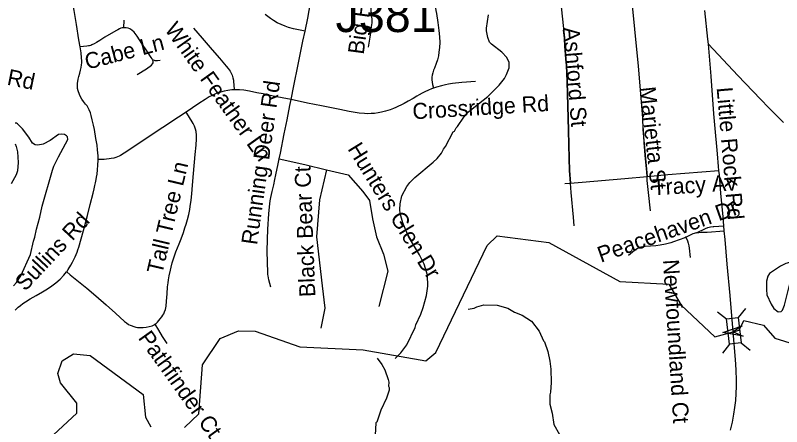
# Model space of a CAD drawing. Extents: x 1383679 to 1536984, y 460658 to 651027.
# Drawn here: x 1416710 to 1421260, y 554595 to 557037 of the extents above; entities that cross this region are included whole.
import ezdxf

# ---------------------------------------------------------------- set-up
doc = ezdxf.new("R2010")
doc.units = 0
for name, color, linetype in [('Exist Hydrographic Creek Single Shore', 7, 'Continuous'), ('Exist Hydrographic Misc Water Feature', 7, 'Continuous'), ('Exist Road Non-System Structure Non-Sys Other Number Label', 7, 'Continuous'), ('Exist Road Non-System Type 51', 7, 'Continuous'), ('Exist Road Non-System Type 51 Label', 7, 'Continuous'), ('Exist Road Secondary Structure Standard Bridge Attributed CELL', 7, 'Continuous'), ('Exist Road Secondary Structure Standard Bridge CELL', 7, 'Continuous'), ('Exist Road Secondary Type 51 Attributed', 7, 'Continuous'), ('Exist Road Secondary Type 51 Label', 7, 'Continuous')]:
    doc.layers.add(name, color=color, linetype=linetype)

msp = doc.modelspace()

# ---------------------------------------------------------------- linework, layer by layer
at = {"layer": 'Exist Hydrographic Creek Single Shore'}
for points in [[(1417714, 554590.5), (1417799, 554670.9), (1417821, 554962.6), (1417925, 555118.1), (1418034, 555165.1), (1418134.1, 555163.1), (1418399, 555069.2), (1418774, 555051.7), (1419147, 554985.1), (1419207, 555036.4), (1419511, 555670.4), (1419570, 555728.3), (1419878, 555689.3), (1420299, 555457.6), (1420589.9, 555441.9), (1420662.9, 555315.7), (1420863.7, 555128.6), (1420971.4, 555158.8), (1421007.2, 555168.8), (1421034.4, 555224.7), (1421152, 555197.6), (1421218, 555120.7), (1421392, 555068)], [(1416743, 554367.1), (1417074.1, 554675.6), (1417075.1, 554734.6), (1416977.1, 554854.8), (1416962, 554910.9), (1416988, 554985.9), (1417056, 555027.2), (1417155, 555018.6), (1417468.1, 554785.9), (1417482, 554651), (1417514, 554594.5)]]:
    msp.add_lwpolyline(points, dxfattribs=at)
at = {"layer": 'Exist Hydrographic Misc Water Feature'}
for points in [[(1418964.1, 554998.9), (1418998.4, 555033.6), (1419033.4, 555080.8), (1419083.8, 555183.5), (1419088.1, 555199.4), (1419117.5, 555262.7), (1419130.4, 555302.4), (1419150, 555373.9), (1419159.3, 555429.7), (1419156.8, 555493.7), (1419136.2, 555560.2), (1419109.5, 555614.8), (1419044, 555724.3), (1419009.7, 555805.1), (1418995.1, 555861.3), (1418993.6, 555885.4), (1418994.4, 555917.3), (1419005.4, 555965), (1419034.6, 556020.4), (1419051.2, 556043.9), (1419081.9, 556075.2), (1419190, 556164.7), (1419214.5, 556188), (1419239.2, 556219.5), (1419251.7, 556243.1), (1419264.1, 556258.8), (1419310, 556345.7), (1419316.2, 556349.6), (1419326.6, 556369.4), (1419334.7, 556377.1), (1419372.1, 556432.3), (1419400.8, 556463.6), (1419431.4, 556490.8), (1419514.9, 556554.8), (1419582.4, 556623.2), (1419613.3, 556662.5), (1419625.8, 556686.2), (1419640.8, 556725.8), (1419641.5, 556757.8), (1419628.1, 556786.1), (1419598.8, 556818.7), (1419535.9, 556866.2), (1419524.2, 556878.5), (1419514.8, 556904.7), (1419507.7, 556944.8), (1419508, 556960.8), (1419519.8, 557040.5)], [(1416698.9, 555431.5), (1416717.4, 555451.1), (1416742.3, 555490.5), (1416799.2, 555617.1), (1416817, 555696.6), (1416825.5, 555720.4), (1416834.6, 555768.1), (1416856.2, 555839.6), (1416869.7, 555903.3), (1416930.5, 556117.8), (1416939.1, 556141.5), (1416966.3, 556196.9), (1417020.6, 556299.6), (1417019, 556315.6), (1417013.1, 556321.7), (1417001.3, 556330), (1416981.4, 556332.5), (1416965.4, 556328.9), (1416916.6, 556294), (1416876.1, 556273), (1416843.9, 556265.8), (1416827.9, 556268.1), (1416812.2, 556278.5), (1416791, 556313), (1416752.1, 556363.9), (1416722.7, 556392.5), (1416716.8, 556396.7), (1416708.8, 556396.8)], [(1416708, 556274.9), (1416715.7, 556258.7), (1416723, 556226.6), (1416727.5, 556162.5), (1416722.4, 556114.6), (1416713.9, 556090.8), (1416684.6, 556037.6)], [(1421256.8, 555278.3), (1421264.4, 555286.3), (1421277.1, 555316), (1421318.8, 555482.9), (1421332.5, 555554.5), (1421332.9, 555570.5), (1421327, 555576.7), (1421284.7, 555563.7), (1421252.3, 555548.4), (1421187.3, 555504), (1421176.9, 555488.2), (1421170.3, 555458.4), (1421169.1, 555410.4), (1421172.4, 555378.4), (1421197.2, 555321.8), (1421212.6, 555297.5), (1421238.1, 555276.9), (1421256.8, 555278.3)], [(1419398.6, 555293), (1419434.4, 555299.2), (1419450.6, 555306.9), (1419490.8, 555318), (1419570.8, 555316.1), (1419634.4, 555298.6), (1419673.9, 555275.7), (1419718.8, 555257.3), (1419774.3, 555220.9), (1419819.4, 555162.3), (1419846, 555105.7), (1419852, 555099.5), (1419870.6, 555041.1), (1419883.4, 554984.8), (1419888.3, 554936.8), (1419890.4, 554856.7), (1419887.1, 554800.9), (1419882.8, 554785), (1419883.6, 554728.9), (1419897, 554675), (1419906.8, 554608.5), (1419941.5, 554547.7)], [(1418857.5, 555002.3), (1418886.7, 554964.3), (1418904, 554931.9), (1418922.7, 554875.4), (1418926.4, 554859.4), (1418925.8, 554835.4), (1418929.7, 554827.3), (1418929.2, 554811.4), (1418912.5, 554764.8), (1418880.5, 554692.5), (1418856.7, 554621.5), (1418850.8, 554617.3), (1418845.2, 554545.4)]]:
    msp.add_lwpolyline(points, dxfattribs=at)
at = {"layer": 'Exist Road Non-System Type 51'}
msp.add_line((1417353.5, 557008), (1417352.3, 556963.2), dxfattribs=at)
for points in [[(1418430, 556943.2), (1418445.7, 557020.2), (1418454.6, 557066), (1418467, 557129.5), (1418487.3, 557228.9), (1418509.8, 557343), (1418526.1, 557413.6)], [(1420348.8, 557366), (1420352, 557329.9), (1420363.6, 557177.6), (1420407.5, 556734.9), (1420432.8, 556429.2), (1420436, 556359.8), (1420460.1, 556080.7)], [(1419925.2, 557328.2), (1419969.8, 556902.6), (1419972.9, 556852.1), (1419976, 556807.1), (1419979.1, 556777.7), (1419981.4, 556741.7), (1419985.1, 556644), (1419991, 556500), (1419993.9, 556353.5), (1419998.9, 556187.2), (1420000.5, 556115.9), (1420005.4, 556041)], [(1417094.3, 556850.2), (1417087.6, 556890.9), (1417072.2, 556982.1), (1417058.8, 557066), (1417032.2, 557224.9), (1417025, 557270.1)], [(1418861.5, 557261.2), (1418835.8, 557184.2), (1418825.9, 557154.8), (1418821.5, 557138.5), (1418819.2, 557128.6), (1418818.2, 557119.8), (1418817.5, 557111.7), (1418817.8, 557104.5), (1418817.8, 557094.7), (1418820, 557066), (1418824.5, 557031.7), (1418825.6, 557010.7), (1418825.6, 556991.3), (1418824.6, 556983.1), (1418821, 556954.2), (1418818.2, 556932.6), (1418814.2, 556907.5), (1418803.8, 556848.5)], [(1419178.8, 557261.2), (1419187.4, 557200.9), (1419199.4, 557117.7), (1419207, 557066), (1419209.7, 557047.1), (1419218.4, 556995.5), (1419224.1, 556947.4), (1419228.1, 556908.7), (1419229.2, 556876.8), (1419228.1, 556845.7), (1419225.1, 556817.9), (1419221.4, 556796.4), (1419215.6, 556773.3), (1419208.8, 556750.3), (1419198.3, 556723.5), (1419193.4, 556712), (1419187.7, 556696), (1419184.8, 556682.3), (1419183.1, 556669.8), (1419182.5, 556653.8), (1419184.2, 556640.2), (1419185.9, 556626), (1419191.7, 556604.4)], [(1418430, 556943.2), (1418361.7, 556957.7), (1418332.4, 556965.7), (1418311.4, 556972.8), (1418287.6, 556983), (1418264.1, 556993.6), (1418241.9, 557006.1), (1418224, 557018.2), (1418208.4, 557029.8), (1418193.8, 557042.3)], [(1417352.3, 556963.2), (1417345.1, 556962.2), (1417337.2, 556960), (1417328, 556956.5), (1417317.5, 556951.1), (1417305.9, 556944.3), (1417242, 556906.9), (1417212, 556887.5), (1417191.9, 556876), (1417177.6, 556868.1), (1417163.7, 556861.2), (1417157.7, 556859), (1417149.8, 556856.7), (1417144, 556855.6), (1417134.2, 556853.9), (1417094.3, 556850.2)], [(1417524, 556774.8), (1417521.8, 556779.1), (1417516.8, 556787.7), (1417495.2, 556820.2), (1417461.8, 556869.7), (1417433.1, 556913.5), (1417414.9, 556937.2), (1417400.7, 556949.3), (1417390.5, 556956.1), (1417380.7, 556960), (1417368.2, 556962.5), (1417355.1, 556963.6), (1417352.3, 556963.2)], [(1417768.6, 556960.5), (1417818.3, 556901.3), (1417878.7, 556832.3), (1417921.1, 556782), (1417962.5, 556735.4), (1417973.9, 556720.6), (1417985.3, 556704.7), (1417990.2, 556697.2), (1417996.8, 556682.3), (1417999, 556673.9), (1418001.4, 556665.8), (1418004.2, 556652.7), (1418005.3, 556642), (1418006.6, 556624.5), (1418008.9, 556594.8)], [(1418346.7, 556536.5), (1418363.1, 556619.3), (1418390, 556744.9), (1418417.7, 556882.8), (1418430, 556943.2)], [(1420005.4, 556041), (1420000.6, 556115.9), (1419998.9, 556187.1), (1419993.9, 556353.5), (1419991, 556500), (1419985.1, 556644), (1419981.4, 556741.7), (1419979.1, 556777.7), (1419976, 556807), (1419972.9, 556852.1), (1419969.8, 556902.5), (1419965.1, 556948.2)], [(1417201.1, 556180.8), (1417201.1, 556202.9), (1417198.3, 556237.8), (1417194.8, 556267), (1417188.2, 556306.8), (1417179.1, 556358.9), (1417173.7, 556385.8), (1417166.8, 556417.4), (1417160.5, 556441.9), (1417155.2, 556458.1), (1417147.4, 556476.1), (1417143.4, 556484.6), (1417135.5, 556498.9), (1417126.9, 556510.3), (1417114.9, 556525.6), (1417104.7, 556539.9), (1417096.7, 556553), (1417089.9, 556567.2), (1417082.3, 556589.6), (1417079.6, 556603.1), (1417078.4, 556613.1), (1417079.5, 556633.1), (1417083.7, 556658.7), (1417087.8, 556674.9), (1417093, 556694.1), (1417097, 556711), (1417100.5, 556728), (1417103, 556742.7), (1417104.1, 556755.3), (1417104.1, 556766.1), (1417103.5, 556784.3), (1417100, 556815.4), (1417094.3, 556850.2)], [(1420824.4, 556866.4), (1420999.5, 556680.3), (1421133.5, 556539.1), (1421182.7, 556487.8), (1421233, 556437.6), (1421270.3, 556401.7)], [(1417433.4, 556685), (1417488.3, 556720.5), (1417518.5, 556740.5), (1417524.7, 556748.5), (1417527.4, 556754.2), (1417528.1, 556762), (1417525.4, 556772), (1417524, 556774.8)], [(1417524, 556774.8), (1417538.8, 556769.8), (1417554.4, 556768.4), (1417568.9, 556770)], [(1419441, 556645.3), (1419361.5, 556638.5), (1419306, 556631.9), (1419281.2, 556628.2), (1419264.1, 556624.8), (1419240.1, 556618.9), (1419210.9, 556610.7), (1419181.3, 556600.4), (1419163.1, 556592.4), (1419141.2, 556582.1), (1419125.4, 556574.2), (1419107.2, 556564.5), (1419094.1, 556557.1), (1419071.4, 556543.9), (1419042.6, 556527.3), (1419019, 556514.2), (1419002.3, 556505.8), (1418981.2, 556495), (1418969.8, 556489.9), (1418955.1, 556483.4), (1418934.3, 556475.5), (1418906.8, 556467.3), (1418883.2, 556461.9), (1418864.5, 556458.6), (1418841.6, 556455.2), (1418822.6, 556453.8), (1418803.1, 556452.7), (1418782.3, 556453.6), (1418750.3, 556456.2), (1418727.7, 556460.3), (1418692.8, 556466.4), (1418636.9, 556477.9), (1418595.9, 556486.4), (1418528, 556499.5), (1418444.2, 556516.6), (1418346.7, 556536.5)], [(1418008.9, 556594.8), (1418005.9, 556594.7), (1417994.4, 556594.1), (1417971.1, 556590.7), (1417948.9, 556587.2), (1417928.3, 556581.8), (1417917, 556578.1), (1417898.8, 556571.2), (1417878.8, 556562.1), (1417861.1, 556552.5), (1417854.3, 556548.4), (1417837.1, 556538.3), (1417800.1, 556513.7), (1417723.5, 556462.5)], [(1418346.7, 556536.5), (1418294.2, 556547.2), (1418241.3, 556558.2), (1418181.2, 556570.4), (1418144.4, 556577.6), (1418099.5, 556586.5), (1418065.9, 556592), (1418041.3, 556594.2), (1418024.1, 556595.3), (1418008.9, 556594.8)], [(1418276.9, 556184.3), (1418284.6, 556219.8), (1418305.7, 556333.2), (1418322.8, 556417), (1418339.9, 556502.3), (1418346.7, 556536.5)], [(1417723.5, 556462.5), (1417679.4, 556433), (1417586.5, 556371.8), (1417356.6, 556219.7), (1417335, 556205.4), (1417325.9, 556201.4), (1417315.7, 556197.6), (1417305.9, 556193.6), (1417293.8, 556190.1), (1417279.5, 556186.5), (1417267.4, 556184.4), (1417251.7, 556183), (1417236.8, 556182.2), (1417201.1, 556180.8)], [(1417538.7, 555203.2), (1417545.8, 555208.4), (1417553.1, 555215.2), (1417570.3, 555234.8), (1417579.4, 555246.6), (1417586.3, 555256.2), (1417591.4, 555265.9), (1417596, 555276.3), (1417601.4, 555291.5), (1417605.1, 555311.5), (1417607.7, 555340.2), (1417610.5, 555383.5), (1417613.8, 555425.5), (1417617.1, 555448.3), (1417619.4, 555465.9), (1417623.7, 555490.8), (1417630.4, 555523.4), (1417634.7, 555542.6), (1417641.8, 555568.3), (1417654.9, 555609.6), (1417663, 555632.3), (1417681.7, 555680.1), (1417693.5, 555710.6), (1417707.9, 555748.2), (1417716.6, 555774.8), (1417723.7, 555798.3), (1417731.8, 555826), (1417739.6, 555855.7), (1417745.9, 555884.7), (1417748.6, 555902.6), (1417754.1, 555939.4), (1417758.2, 555976.9), (1417762.5, 556029.3), (1417768.2, 556098.9), (1417778, 556210.3), (1417783, 556267.1), (1417785, 556303.9), (1417784.6, 556326.5), (1417783.1, 556347.4), (1417779.7, 556362.2), (1417774, 556378.2), (1417766.5, 556394.9), (1417737.6, 556440.8), (1417723.5, 556462.5)], [(1420460.1, 556080.7), (1420458.4, 556106.1), (1420449.3, 556207.1), (1420443.3, 556281.3), (1420438.9, 556355.6), (1420438.4, 556365.4)], [(1417014.9, 555514.3), (1417023.7, 555527.7), (1417038.9, 555554.6), (1417049.4, 555572.6), (1417065, 555602.5), (1417071.1, 555616.8), (1417077.2, 555631.7), (1417081.9, 555645.3), (1417087, 555660.7), (1417090.6, 555673.7), (1417097.1, 555696.5), (1417117.6, 555773.4), (1417137.6, 555848.2), (1417154.8, 555914.4), (1417172.4, 555981.5), (1417178.8, 556007.7), (1417182.6, 556027.7), (1417186.2, 556043), (1417189.7, 556061.9), (1417192.5, 556077.2), (1417194.8, 556094.6), (1417197, 556119.9), (1417199, 556147.3), (1417201.1, 556177.3), (1417201.1, 556180.8)], [(1418227, 555422.5), (1418215.1, 555467.1), (1418210.2, 555490.9), (1418208.8, 555498.4), (1418208, 555510.5), (1418206.5, 555571.9), (1418205.9, 555638), (1418206.5, 555706.8), (1418208.9, 555768.4), (1418215.2, 555859.1), (1418218.6, 555900), (1418220.9, 555917.7), (1418223, 555935.5), (1418226.6, 555954.7), (1418234.8, 555991.3), (1418243.6, 556031.2), (1418251, 556063.1), (1418256.8, 556091.2), (1418270.9, 556156.5), (1418276.9, 556184.3)], [(1418276.9, 556184.3), (1418428.7, 556151.1), (1418558.2, 556119.9)], [(1418558.2, 556119.9), (1418516.5, 555941.9), (1418497.6, 555722.2), (1418531.7, 555430.6), (1418546.8, 555298), (1418524.1, 555180.6)], [(1418558.2, 556119.9), (1418686.8, 556089.6), (1418773.9, 555991.1), (1418811.7, 555938.1), (1418830.6, 555828.3), (1418853.3, 555722.2), (1418895, 555619.9), (1418921.5, 555517.7), (1418868.5, 555309.4)], [(1420460.1, 556080.7), (1420584.1, 556091.6), (1420887.2, 556115.7)], [(1420005.4, 556041), (1420027.5, 556043.3), (1420075, 556046.4), (1420327.5, 556069), (1420460.1, 556080.7)], [(1420480.5, 555877.1), (1420469.7, 555985.1), (1420461.6, 556056.8), (1420460.1, 556080.7)], [(1419972.4, 556038.7), (1419999.6, 556040.4), (1420005.4, 556041)], [(1420027.8, 555786.9), (1420022.8, 555838.8), (1420008.9, 555986.3), (1420005.4, 556041)], [(1420753.9, 555746.3), (1420806.9, 555772.4), (1420822.1, 555777.8), (1420837.8, 555781.6), (1420853.7, 555783.9), (1420857, 555784.1), (1420916.4, 555787.2)], [(1420753.9, 555746.3), (1420781.7, 555749.1), (1420809.6, 555750.2), (1420816.7, 555750.2), (1420919, 555758.4)], [(1420691.5, 555720.4), (1420684.9, 555717.1), (1420651.2, 555703.6), (1420616.8, 555692), (1420600.9, 555687.2), (1420569.9, 555679.5), (1420538.5, 555673.3), (1420512.3, 555669.4), (1420449, 555664.2), (1420434.8, 555662.9), (1420423.2, 555660.7), (1420411.9, 555657), (1420401.2, 555651.9), (1420391.3, 555645.3), (1420386.5, 555641.4), (1420350.3, 555612.3)], [(1420753.9, 555746.3), (1420732.9, 555739.3), (1420712.4, 555730.8), (1420692.5, 555720.9), (1420691.5, 555720.4)], [(1420691.5, 555720.4), (1420699.9, 555698.6), (1420705.2, 555683.9), (1420709, 555668.7), (1420711.1, 555655.1), (1420717, 555599.6)], [(1416708.6, 555286.7), (1416721.6, 555299.4), (1416727.3, 555304), (1416740.7, 555314.7), (1416754.9, 555326.1), (1416769.9, 555336.1), (1416797.8, 555353.9), (1416832.7, 555374.5), (1416870.5, 555396.6), (1416890.8, 555408.4), (1416911.9, 555420.9), (1416927.5, 555431.5), (1416949.6, 555448.6), (1416976, 555471.4), (1416998.1, 555494.9), (1417014.5, 555513.6), (1417014.9, 555514.3)], [(1417014.9, 555514.3), (1417034.5, 555497.4), (1417075.9, 555464.9), (1417133.5, 555417.4), (1417186.9, 555372.6), (1417248.2, 555318.3), (1417303.7, 555269.4), (1417357.9, 555220.1), (1417369.1, 555211.2), (1417382.2, 555202.1), (1417390.8, 555198.1), (1417397, 555195.3), (1417413, 555189.6), (1417424.4, 555186.7), (1417435.2, 555184.4), (1417452.3, 555183), (1417469.8, 555183.2), (1417486, 555185.6), (1417504.2, 555189), (1417521.3, 555194.1), (1417534.6, 555200.2), (1417538.7, 555203.2)], [(1417538.7, 555203.2), (1417559.7, 555167.2), (1417582.1, 555130), (1417609.4, 555089.7)]]:
    msp.add_lwpolyline(points, dxfattribs=at)
at = {"layer": 'Exist Road Secondary Structure Standard Bridge Attributed CELL'}
msp.add_lwpolyline([(1421030.6, 555131.8), (1420910.7, 555153.9), (1421025.5, 555194.7), (1420971.4, 555158.8)], close=True, dxfattribs=at)
at = {"layer": 'Exist Road Secondary Structure Standard Bridge CELL'}
for p, q in [((1421045, 555296.7), (1421002, 555242.7)), ((1420877.9, 555277.6), (1420931.9, 555234.7)), ((1420950.3, 555084.7), (1420907.4, 555030.7)), ((1421018.9, 555092.5), (1421072.9, 555049.6))]:
    msp.add_line(p, q, dxfattribs=at)
msp.add_lwpolyline([(1421002, 555242.7), (1421019.2, 555092.5), (1420949.1, 555084.5), (1420931.9, 555234.7)], close=True, dxfattribs=at)
at = {"layer": 'Exist Road Secondary Type 51 Attributed'}
for points in [[(1420971.4, 555158.8), (1420952.9, 555373.7), (1420936.6, 555559.6), (1420923.7, 555705.5), (1420919, 555758.4), (1420916.4, 555787.2), (1420911.7, 555840.5), (1420899, 555980.9), (1420889.5, 556090.7), (1420887.2, 556115.7), (1420885, 556139.9), (1420878, 556215.2), (1420862.5, 556386.7), (1420856.6, 556451.7), (1420840, 556676.7), (1420824.4, 556866.4), (1420822, 556895.8), (1420803.3, 557066)], [(1420956, 554573.9), (1420966.8, 554621.2), (1420976, 554668.7), (1420982.2, 554709.9), (1420986.8, 554751.4), (1420989.8, 554792.9), (1420991.2, 554834.6), (1420991.2, 554869.2), (1420988.9, 554931.6), (1420985, 554993.8), (1420971.4, 555158.8)]]:
    msp.add_lwpolyline(points, dxfattribs=at)

# ---------------------------------------------------------------- texts
at = {"layer": 'Exist Road Non-System Structure Non-Sys Other Number Label'}
msp.add_text('J381', height=206.69, dxfattribs=at).set_placement((1418611.3, 556937.8))
at = {"layer": 'Exist Road Non-System Type 51 Label'}
for s, rotation, p in [('Big Horn Cr', 82.2788, (1418777.7, 556801.6)), ('White Feather Ln', 305.6189, (1417593, 556953.5)), ('Ashford St', 274.5544, (1419963.8, 556963.8)), ('Cabe Ln', 14.6226, (1417136.3, 556714.2)), ('Thorn Bluff Rd', 348.5612, (1416012.3, 556756.4)), ('Running Deer Rd', 81.9718, (1418144.9, 555670.8)), ('Crossridge Rd', 3.4924, (1419070.4, 556419.7)), ('Marietta St', 276.346, (1420415.8, 556609.1)), ('Hunters Glen Dr', 301.6064, (1418679.8, 556244.9)), ('Tall Tree Ln', 76.7465, (1417581.8, 555495.9)), ('Black Bear Ct', 92.1985, (1418491.4, 555366.4)), ('Tracy Av', 3.5045, (1420495.5, 555967.9)), ('Peacehaven Dr', 19.4412, (1420186.2, 555567.7)), ('Sullins Rd', 46.9636, (1416768.4, 555394.7)), ('Newfoundland Ct', 273.5875, (1420555, 555585.4)), ('Pathfinder Ct', 305.5381, (1417435.4, 555121.8))]:
    msp.add_text(s, height=95, rotation=rotation, dxfattribs=at).set_placement(p)
at = {"layer": 'Exist Road Secondary Type 51 Label'}
msp.add_text('Little Rock Rd', height=95, rotation=274.8719, dxfattribs=at).set_placement((1420873.3, 556607.3))

doc.saveas('drawing.dxf')
